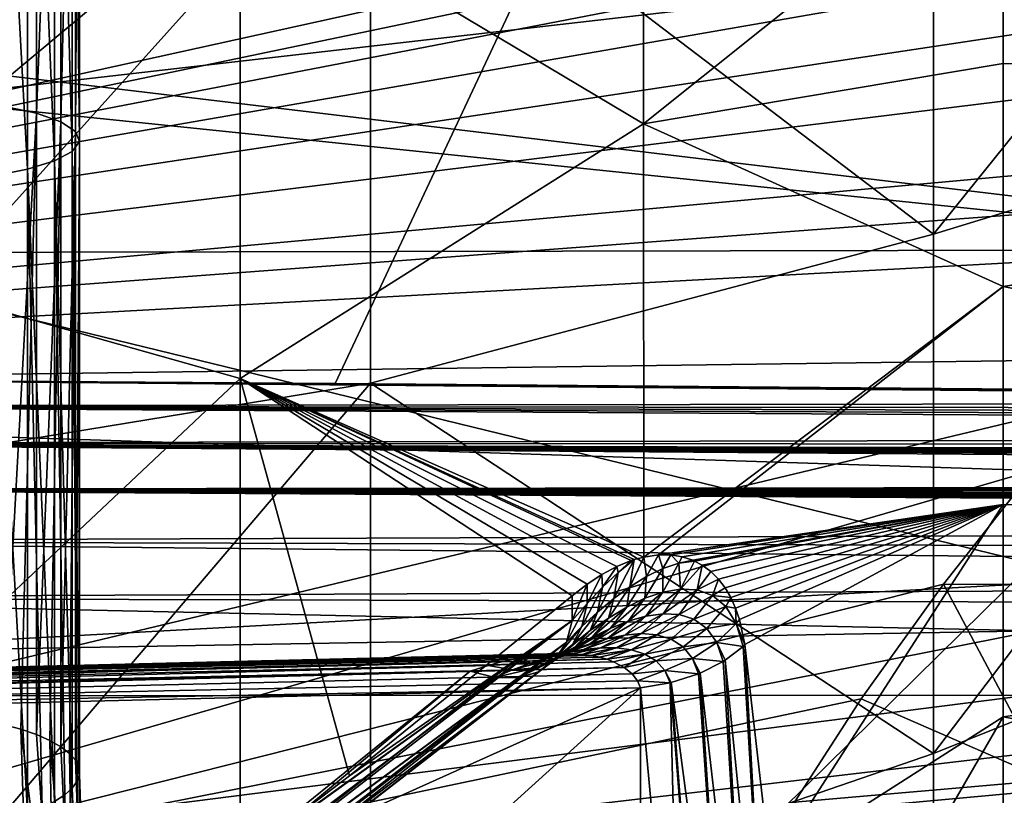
# Model space of a CAD drawing. Header units: metres. Extents: x -22 to 72, y -222 to 22.
# Tile 315 of 410: x 56.76 to 59.08, y -5.26 to -3.44. Entities that reach past the tile are written whole.
import ezdxf

# ---------------------------------------------------------------- set-up
doc = ezdxf.new("R2010")
doc.units = ezdxf.units.M
doc.layers.add('solid_509499_SW0002_01', color=7, linetype='CONTINUOUS')

msp = doc.modelspace()

# ---------------------------------------------------------------- linework, layer by layer
at = {"layer": 'solid_509499_SW0002_01'}
for points in [[(55.88604, -0.038444, 75.924866), (55.88604, -7.433789, 70.74659), (65.281921, -7.662205, 70.786865)], [(65.247986, -7.384778, 70.9804), (55.88604, -0.038444, 75.924866), (65.281921, -7.662205, 70.786865)], [(65.236649, -7.106341, 71.175117), (65.236649, -0.553125, 75.763733), (55.88604, -0.038444, 75.924866)], [(65.247986, -7.384778, 70.9804), (65.236649, -7.106341, 71.175117), (55.88604, -0.038444, 75.924866)], [(55.599979, -4.281021, 70.454773), (55.599979, -0.842536, 72.862427), (59.149364, -0.780769, 72.867859)], [(55.599979, -4.281021, 70.454773), (59.149364, -0.780769, 72.867859), (57.502045, -4.294028, 70.4254)], [(57.502045, -4.294028, 70.4254), (59.149364, -0.780769, 72.867859), (59.213882, -4.307815, 70.397507)], [(68.30262, -5.709119, 68.359444), (68.30262, -1.178409, 61.888916), (55.599979, -1.269215, 61.825333)], [(68.30262, -5.709119, 68.359444), (55.599979, -1.269215, 61.825333), (55.599979, -5.799926, 68.29586)], [(56.798771, -2.167348, 50.651237), (56.720612, -2.157177, 50.732647), (56.720612, -3.640674, 50.983528)], [(56.798771, -3.65784, 50.903297), (56.798771, -2.167348, 50.651237), (56.720612, -3.640674, 50.983528)], [(56.856449, -2.179439, 50.554451), (56.798771, -2.167348, 50.651237), (56.798771, -3.65784, 50.903297)], [(60.799999, -2.276585, 49.237614), (53.299999, -2.183052, 47.717148), (53.299999, -3.992115, 47.994423)], [(56.856449, -3.678246, 50.807919), (56.856449, -2.179439, 50.554451), (56.798771, -3.65784, 50.903297)], [(56.890682, -2.19283, 50.447262), (56.856449, -2.179439, 50.554451), (56.856449, -3.678246, 50.807919)], [(56.890682, -3.700846, 50.702286), (56.890682, -2.19283, 50.447262), (56.856449, -3.678246, 50.807919)], [(56.899715, -2.206832, 50.335178), (56.890682, -2.19283, 50.447262), (56.890682, -3.700846, 50.702286)], [(56.841633, -2.233801, 50.119305), (56.88308, -2.220727, 50.223953), (56.88308, -3.747928, 50.482224)], [(56.88308, -2.220727, 50.223953), (56.899715, -2.206832, 50.335178), (56.899715, -3.724478, 50.591831)], [(56.88308, -3.747928, 50.482224), (56.88308, -2.220727, 50.223953), (56.899715, -3.724478, 50.591831)], [(56.899715, -3.724478, 50.591831), (56.899715, -2.206832, 50.335178), (56.890682, -3.700846, 50.702286)], [(56.693985, -2.254876, 49.950607), (56.777504, -2.245382, 50.0266), (56.777504, -3.789538, 50.287739)], [(56.777504, -2.245382, 50.0266), (56.841633, -2.233801, 50.119305), (56.841633, -3.769993, 50.379093)], [(56.777504, -3.789538, 50.287739), (56.777504, -2.245382, 50.0266), (56.841633, -3.769993, 50.379093)], [(56.841633, -3.769993, 50.379093), (56.841633, -2.233801, 50.119305), (56.88308, -3.747928, 50.482224)], [(56.693985, -3.805561, 50.212849), (56.693985, -2.254876, 49.950607), (56.777504, -3.789538, 50.287739)], [(60.799999, -3.129685, 49.360928), (60.799999, -2.276585, 49.237614), (53.299999, -3.992115, 47.994423)], [(53.5, -2.455286, 88.855972), (53.5, -4.314916, 88.551926), (61.762897, -2.492298, 88.851578)], [(58.910282, -3.942536, 82.413094), (60.120274, -3.571909, 81.050423), (60.120274, -2.438728, 81.308823)], [(58.910282, -2.690488, 82.698372), (58.910282, -3.942536, 82.413094), (60.120274, -2.438728, 81.308823)], [(53.5, -4.314916, 88.551926), (61.42318, -2.661951, 88.830605), (61.762897, -2.492298, 88.851578)], [(62.021458, -2.507016, 78.377602), (62.021458, -3.598814, 78.051285), (59.074009, -3.004858, 78.083466)], [(57.278263, -3.115996, 80.768829), (58.227604, -2.628335, 79.569183), (58.227604, -3.682369, 79.278046)], [(58.227604, -3.682369, 79.278046), (58.227604, -2.628335, 79.569183), (59.074009, -3.004858, 78.083466)], [(53.5, -4.314916, 88.551926), (61.088795, -2.849826, 88.805733), (61.42318, -2.661951, 88.830605)], [(56.23465, -3.988017, 81.782028), (56.23465, -2.676023, 82.09565), (57.278263, -3.115996, 80.768829)], [(57.584846, -2.933847, 83.979919), (58.910282, -3.942536, 82.413094), (58.910282, -2.690488, 82.698372)], [(61.119198, -2.768847, 60.438744), (55.88604, -7.924866, 67.961555), (55.88604, -2.746414, 60.56596)], [(61.119198, -2.768847, 60.438744), (61.119198, -8.052085, 67.983986), (55.88604, -7.924866, 67.961555)], [(53.5, -4.314916, 88.551926), (60.767662, -3.051553, 88.7771), (61.088795, -2.849826, 88.805733)], [(57.584846, -2.933847, 83.979919), (56.153522, -3.047432, 85.165878), (56.153522, -4.528018, 84.836006)], [(57.584846, -4.293364, 83.669472), (57.584846, -2.933847, 83.979919), (56.153522, -4.528018, 84.836006)], [(57.584846, -4.293364, 83.669472), (58.910282, -3.942536, 82.413094), (57.584846, -2.933847, 83.979919)], [(58.227604, -3.682369, 79.278046), (59.074009, -3.004858, 78.083466), (59.074009, -3.54035, 77.908142)], [(62.021458, -3.598814, 78.051285), (59.074009, -3.54035, 77.908142), (59.074009, -3.004858, 78.083466)], [(53.5, -4.314916, 88.551926), (60.459099, -3.266962, 88.744324), (60.767662, -3.051553, 88.7771)], [(59.299999, -3.913543, 86.796921), (53.299999, -3.291408, 88.132721), (59.299999, -3.062653, 86.954163)], [(56.23465, -3.988017, 81.782028), (57.278263, -3.115996, 80.768829), (57.278263, -4.28203, 80.426453)], [(57.278263, -4.28203, 80.426453), (57.278263, -3.115996, 80.768829), (58.227604, -3.682369, 79.278046)], [(60.799999, -3.976887, 49.52314), (60.799999, -3.129685, 49.360928), (53.299999, -3.992115, 47.994423)], [(53.5, -3.181653, 47.24242), (68.896118, -3.178047, 47.241867), (68.897293, -5.026086, 47.610336)], [(53.5, -5.02954, 47.611187), (53.5, -3.181653, 47.24242), (68.897293, -5.026086, 47.610336)], [(53.5, -4.314916, 88.551926), (60.164368, -3.494628, 88.707184), (60.459099, -3.266962, 88.744324)], [(59.299999, -4.756736, 86.60144), (53.299999, -5.083361, 87.7565), (53.299999, -3.291408, 88.132721)], [(59.299999, -4.756736, 86.60144), (53.299999, -3.291408, 88.132721), (59.299999, -3.913543, 86.796921)], [(53.5, -4.314916, 88.551926), (59.884655, -3.733189, 88.665512), (60.164368, -3.494628, 88.707184)], [(58.227604, -3.682369, 79.278046), (59.074009, -3.54035, 77.908142), (59.074009, -4.065359, 77.704544)], [(62.021458, -3.598814, 78.051285), (59.074009, -4.065359, 77.704544), (59.074009, -3.54035, 77.908142)], [(58.910282, -5.165467, 82.02137), (60.120274, -4.678733, 80.695732), (60.120274, -3.571909, 81.050423)], [(58.910282, -3.942536, 82.413094), (58.910282, -5.165467, 82.02137), (60.120274, -3.571909, 81.050423)], [(62.021458, -3.598814, 78.051285), (62.021458, -4.650021, 77.61026), (59.074009, -4.065359, 77.704544)], [(56.798771, -3.65784, 50.903297), (56.720612, -3.640674, 50.983528), (56.720612, -5.096956, 51.361614)], [(56.798771, -3.65784, 50.903297), (56.720612, -5.096956, 51.361614), (56.762024, -5.108321, 51.324516)], [(56.798771, -5.120987, 51.283169), (56.798771, -3.65784, 50.903297), (56.762024, -5.108321, 51.324516)], [(56.856449, -3.678246, 50.807919), (56.798771, -3.65784, 50.903297), (56.798771, -5.120987, 51.283169)], [(56.856449, -3.678246, 50.807919), (56.798771, -5.120987, 51.283169), (56.830383, -5.134791, 51.238106)], [(56.856449, -5.149556, 51.189907), (56.856449, -3.678246, 50.807919), (56.830383, -5.134791, 51.238106)], [(56.890682, -3.700846, 50.702286), (56.856449, -3.678246, 50.807919), (56.856449, -5.149556, 51.189907)], [(57.278263, -4.28203, 80.426453), (58.227604, -3.682369, 79.278046), (58.228394, -4.702705, 78.890884)], [(58.228394, -4.702705, 78.890884), (58.227604, -3.682369, 79.278046), (59.074009, -4.065359, 77.704544)], [(56.890682, -3.700846, 50.702286), (56.856449, -5.149556, 51.189907), (56.876637, -5.165091, 51.139194)], [(56.890682, -5.181196, 51.086624), (56.890682, -3.700846, 50.702286), (56.876637, -5.165091, 51.139194)], [(56.899715, -3.724478, 50.591831), (56.890682, -3.700846, 50.702286), (56.890682, -5.181196, 51.086624)], [(56.88308, -3.747928, 50.482224), (56.899715, -3.724478, 50.591831), (56.899715, -5.214281, 50.978622)], [(56.899715, -3.724478, 50.591831), (56.890682, -5.181196, 51.086624), (56.898411, -5.197663, 51.032867)], [(56.899715, -5.214281, 50.978622), (56.899715, -3.724478, 50.591831), (56.898411, -5.197663, 51.032867)], [(53.5, -4.314916, 88.551926), (59.759644, -3.847787, 88.644478), (59.884655, -3.733189, 88.665512)], [(56.841633, -3.769993, 50.379093), (56.88308, -3.747928, 50.482224), (56.88308, -5.247111, 50.871449)], [(56.88308, -3.747928, 50.482224), (56.899715, -5.214281, 50.978622), (56.894585, -5.230834, 50.924583)], [(56.88308, -5.247111, 50.871449), (56.88308, -3.747928, 50.482224), (56.894585, -5.230834, 50.924583)], [(56.777504, -3.789538, 50.287739), (56.841633, -3.769993, 50.379093), (56.841633, -5.278002, 50.770611)], [(56.841633, -3.769993, 50.379093), (56.88308, -5.247111, 50.871449), (56.865353, -5.262902, 50.819904)], [(56.841633, -5.278002, 50.770611), (56.841633, -3.769993, 50.379093), (56.865353, -5.262902, 50.819904)], [(56.693985, -3.805561, 50.212849), (56.777504, -3.789538, 50.287739), (56.777504, -5.305366, 50.681286)], [(56.777504, -3.789538, 50.287739), (56.841633, -5.278002, 50.770611), (56.812225, -5.292218, 50.724205)], [(56.777504, -5.305366, 50.681286), (56.777504, -3.789538, 50.287739), (56.812225, -5.292218, 50.724205)], [(56.693985, -3.805561, 50.212849), (56.777504, -5.305366, 50.681286), (56.737919, -5.317277, 50.642403)], [(53.5, -4.314916, 88.551926), (59.621075, -3.981214, 88.619164), (59.759644, -3.847787, 88.644478)], [(57.584846, -4.293364, 83.669472), (58.910282, -5.165467, 82.02137), (58.910282, -3.942536, 82.413094)], [(60.799999, -3.976887, 49.52314), (53.299999, -3.992115, 47.994423), (53.299999, -5.769826, 48.432964)], [(60.799999, -4.815803, 49.723839), (60.799999, -3.976887, 49.52314), (53.299999, -5.769826, 48.432964)], [(53.5, -4.314916, 88.551926), (59.37439, -4.237056, 88.568115), (59.621075, -3.981214, 88.619164)], [(56.23465, -5.264758, 81.346565), (56.23465, -3.988017, 81.782028), (57.278263, -4.28203, 80.426453)], [(58.26281, -4.697683, 78.838112), (58.228394, -4.702705, 78.890884), (59.074009, -4.065359, 77.704544)], [(58.26281, -4.697683, 78.838112), (59.074009, -4.065359, 77.704544), (59.074009, -4.578853, 77.473091)], [(62.021458, -4.650021, 77.61026), (59.074009, -4.578853, 77.473091), (59.074009, -4.065359, 77.704544)], [(53.5, -4.314916, 88.551926), (59.145073, -4.499162, 88.512375), (59.37439, -4.237056, 88.568115)], [(55.599979, -4.281021, 70.454773), (60.760323, -4.322398, 70.370827), (62.162403, -4.337853, 70.345062)], [(55.604382, -4.347334, 70.330345), (55.599979, -4.281021, 70.454773), (62.162403, -4.337853, 70.345062)], [(55.599979, -4.281021, 70.454773), (59.213882, -4.307815, 70.397507), (60.760323, -4.322398, 70.370827)], [(55.599979, -4.281021, 70.454773), (57.502045, -4.294028, 70.4254), (59.213882, -4.307815, 70.397507)], [(56.23465, -5.264758, 81.346565), (57.278263, -4.28203, 80.426453), (57.278408, -5.413513, 79.976707)], [(58.205803, -4.708776, 78.924133), (57.278263, -4.28203, 80.426453), (58.228394, -4.702705, 78.890884)], [(57.53566, -5.218266, 79.70575), (57.278408, -5.413513, 79.976707), (57.278263, -4.28203, 80.426453)], [(58.059547, -4.794167, 79.11602), (57.53566, -5.218266, 79.70575), (57.278263, -4.28203, 80.426453)], [(58.094658, -4.766664, 79.073509), (58.059547, -4.794167, 79.11602), (57.278263, -4.28203, 80.426453)], [(58.129852, -4.743505, 79.028664), (58.094658, -4.766664, 79.073509), (57.278263, -4.28203, 80.426453)], [(58.16473, -4.724911, 78.982002), (58.129852, -4.743505, 79.028664), (57.278263, -4.28203, 80.426453)], [(58.198833, -4.711053, 78.934181), (58.16473, -4.724911, 78.982002), (57.278263, -4.28203, 80.426453)], [(58.205803, -4.708776, 78.924133), (58.198833, -4.711053, 78.934181), (57.278263, -4.28203, 80.426453)], [(57.584846, -4.293364, 83.669472), (56.153522, -4.528018, 84.836006), (56.153522, -5.974326, 84.378693)], [(57.584846, -5.62125, 83.243584), (57.584846, -4.293364, 83.669472), (56.153522, -5.974326, 84.378693)], [(57.584846, -5.62125, 83.243584), (58.910282, -5.165467, 82.02137), (57.584846, -4.293364, 83.669472)], [(53.5, -4.314916, 88.551926), (53.5, -6.139806, 88.082397), (59.145073, -4.499162, 88.512375)], [(55.604382, -4.347334, 70.330345), (62.162403, -4.337853, 70.345062), (63.437008, -4.35432, 70.319954)], [(55.604382, -4.347334, 70.330345), (65.658531, -4.391414, 70.270317), (66.625175, -4.413127, 70.244812)], [(55.604382, -4.435604, 70.220688), (55.604382, -4.347334, 70.330345), (66.625175, -4.413127, 70.244812)], [(55.604382, -4.347334, 70.330345), (64.598572, -4.372041, 70.295174), (65.658531, -4.391414, 70.270317)], [(55.604382, -4.347334, 70.330345), (63.437008, -4.35432, 70.319954), (64.598572, -4.372041, 70.295174)], [(55.604382, -4.435604, 70.220688), (66.625175, -4.413127, 70.244812), (67.504723, -4.438592, 70.217613)], [(55.604382, -4.435604, 70.220688), (68.353615, -4.517732, 70.147812), (68.356216, -4.530058, 70.138596)], [(55.604382, -4.542938, 70.129372), (55.604382, -4.435604, 70.220688), (68.356216, -4.530058, 70.138596)], [(55.604382, -4.435604, 70.220688), (68.349632, -4.506913, 70.156242), (68.353615, -4.517732, 70.147812)], [(55.604382, -4.435604, 70.220688), (68.344635, -4.497763, 70.16362), (68.349632, -4.506913, 70.156242)], [(55.604382, -4.435604, 70.220688), (68.338936, -4.490242, 70.169861), (68.344635, -4.497763, 70.16362)], [(55.604382, -4.435604, 70.220688), (68.332787, -4.484219, 70.17498), (68.338936, -4.490242, 70.169861)], [(55.604382, -4.435604, 70.220688), (68.326263, -4.479495, 70.179077), (68.332787, -4.484219, 70.17498)], [(55.604382, -4.435604, 70.220688), (68.319229, -4.475817, 70.182304), (68.326263, -4.479495, 70.179077)], [(55.604382, -4.435604, 70.220688), (68.311432, -4.473488, 70.184425), (68.319229, -4.475817, 70.182304)], [(55.604382, -4.435604, 70.220688), (68.30262, -4.47201, 70.185715), (68.311432, -4.473488, 70.184425)], [(55.604382, -4.435604, 70.220688), (67.504723, -4.438592, 70.217613), (68.30262, -4.47201, 70.185715)], [(53.5, -6.139806, 88.082397), (58.933571, -4.766239, 88.451965), (59.145073, -4.499162, 88.512375)], [(59.331001, -4.767762, 88.463768), (59.145073, -4.499162, 88.512375), (58.933571, -4.766239, 88.451965)], [(55.604382, -4.542938, 70.129372), (68.356216, -4.530058, 70.138596), (68.357086, -4.543238, 70.129158)], [(55.604382, -4.542938, 70.129372), (68.311333, -4.618453, 70.082924), (68.30262, -4.620141, 70.081993)], [(55.604382, -4.665459, 70.059746), (55.604382, -4.542938, 70.129372), (68.30262, -4.620141, 70.081993)], [(55.604382, -4.542938, 70.129372), (68.319069, -4.615719, 70.084358), (68.311333, -4.618453, 70.082924)], [(55.604382, -4.542938, 70.129372), (68.326057, -4.611494, 70.086678), (68.319069, -4.615719, 70.084358)], [(55.604382, -4.542938, 70.129372), (68.332565, -4.606098, 70.089676), (68.326057, -4.611494, 70.086678)], [(55.604382, -4.542938, 70.129372), (68.338715, -4.599296, 70.093536), (68.332565, -4.606098, 70.089676)], [(55.604382, -4.542938, 70.129372), (68.344421, -4.590929, 70.098419), (68.338715, -4.599296, 70.093536)], [(55.604382, -4.542938, 70.129372), (68.349449, -4.580942, 70.104439), (68.344421, -4.590929, 70.098419)], [(55.604382, -4.542938, 70.129372), (68.35347, -4.569402, 70.111664), (68.349449, -4.580942, 70.104439)], [(55.604382, -4.542938, 70.129372), (68.356133, -4.556586, 70.120033), (68.35347, -4.569402, 70.111664)], [(55.604382, -4.542938, 70.129372), (68.357086, -4.543238, 70.129158), (68.356133, -4.556586, 70.120033)], [(58.291889, -4.697856, 78.791306), (58.26281, -4.697683, 78.838112), (59.074009, -4.578853, 77.473091)], [(58.318802, -4.702185, 78.745918), (58.291889, -4.697856, 78.791306), (59.074009, -4.578853, 77.473091)], [(58.343475, -4.710341, 78.702232), (58.318802, -4.702185, 78.745918), (59.074009, -4.578853, 77.473091)], [(58.347752, -4.712233, 78.694427), (58.343475, -4.710341, 78.702232), (59.074009, -4.578853, 77.473091)], [(58.365883, -4.722003, 78.660469), (58.347752, -4.712233, 78.694427), (59.074009, -4.578853, 77.473091)], [(58.386021, -4.736859, 78.620789), (58.365883, -4.722003, 78.660469), (59.074009, -4.578853, 77.473091)], [(58.403915, -4.754622, 78.583313), (58.386021, -4.736859, 78.620789), (59.074009, -4.578853, 77.473091)], [(58.419598, -4.775012, 78.548126), (58.403915, -4.754622, 78.583313), (59.074009, -4.578853, 77.473091)], [(58.433121, -4.797788, 78.515274), (58.419598, -4.775012, 78.548126), (59.074009, -4.578853, 77.473091)], [(58.444527, -4.822738, 78.484795), (58.433121, -4.797788, 78.515274), (59.074009, -4.578853, 77.473091)], [(58.453857, -4.849707, 78.456696), (58.444527, -4.822738, 78.484795), (59.074009, -4.578853, 77.473091)], [(58.4664, -4.908824, 78.407928), (58.453857, -4.849707, 78.456696), (59.074009, -4.578853, 77.473091)], [(58.526093, -5.430264, 78.041573), (58.4664, -4.908824, 78.407928), (59.074009, -4.578853, 77.473091)], [(58.526093, -5.430264, 78.041573), (59.074009, -4.578853, 77.473091), (59.074009, -5.079362, 77.214417)], [(62.021458, -4.650021, 77.61026), (59.074009, -5.079362, 77.214417), (59.074009, -4.578853, 77.473091)], [(55.599979, -5.579577, 69.545509), (66.608406, -4.696407, 70.046638), (68.30262, -4.620141, 70.081993)], [(68.30262, -5.067966, 69.768417), (55.599979, -5.579577, 69.545509), (68.30262, -4.620141, 70.081993)], [(66.608406, -4.696407, 70.046638), (55.604382, -4.665459, 70.059746), (68.30262, -4.620141, 70.081993)], [(62.021458, -4.650021, 77.61026), (62.021458, -5.648117, 77.059723), (59.074009, -5.079362, 77.214417)], [(64.558189, -4.758265, 70.025162), (55.604382, -4.798691, 70.014297), (55.604382, -4.665459, 70.059746)], [(66.608406, -4.696407, 70.046638), (64.558189, -4.758265, 70.025162), (55.604382, -4.665459, 70.059746)], [(58.910282, -6.35025, 81.526093), (60.120274, -5.751034, 80.24736), (60.120274, -4.678733, 80.695732)], [(58.910282, -5.165467, 82.02137), (58.910282, -6.35025, 81.526093), (60.120274, -4.678733, 80.695732)], [(55.599979, -5.579577, 69.545509), (64.558189, -4.758265, 70.025162), (66.608406, -4.696407, 70.046638)], [(58.195835, -4.772528, 78.896805), (58.205803, -4.708776, 78.924133), (58.228394, -4.702705, 78.890884)], [(58.234352, -4.74872, 78.852852), (58.195835, -4.772528, 78.896805), (58.228394, -4.702705, 78.890884)], [(58.234352, -4.74872, 78.852852), (58.228394, -4.702705, 78.890884), (58.26281, -4.697683, 78.838112)], [(58.272755, -4.73002, 78.804352), (58.234352, -4.74872, 78.852852), (58.26281, -4.697683, 78.838112)], [(58.272755, -4.73002, 78.804352), (58.26281, -4.697683, 78.838112), (58.291889, -4.697856, 78.791306)], [(58.310688, -4.717435, 78.75148), (58.272755, -4.73002, 78.804352), (58.291889, -4.697856, 78.791306)], [(58.310688, -4.717435, 78.75148), (58.291889, -4.697856, 78.791306), (58.318802, -4.702185, 78.745918)], [(58.310688, -4.717435, 78.75148), (58.318802, -4.702185, 78.745918), (58.343475, -4.710341, 78.702232)], [(58.131268, -4.773921, 79.009315), (58.129852, -4.743505, 79.028664), (58.16473, -4.724911, 78.982002)], [(58.168186, -4.739379, 78.96933), (58.131268, -4.773921, 79.009315), (58.16473, -4.724911, 78.982002)], [(58.157501, -4.80059, 78.936134), (58.168186, -4.739379, 78.96933), (58.205803, -4.708776, 78.924133)], [(58.195835, -4.772528, 78.896805), (58.157501, -4.80059, 78.936134), (58.205803, -4.708776, 78.924133)], [(58.168186, -4.739379, 78.96933), (58.16473, -4.724911, 78.982002), (58.198833, -4.711053, 78.934181)], [(58.168186, -4.739379, 78.96933), (58.198833, -4.711053, 78.934181), (58.205803, -4.708776, 78.924133)], [(58.273453, -4.785216, 78.755234), (58.272755, -4.73002, 78.804352), (58.310688, -4.717435, 78.75148)], [(58.314632, -4.778094, 78.701691), (58.273453, -4.785216, 78.755234), (58.310688, -4.717435, 78.75148)], [(58.310688, -4.717435, 78.75148), (58.343475, -4.710341, 78.702232), (58.347752, -4.712233, 78.694427)], [(58.314632, -4.778094, 78.701691), (58.310688, -4.717435, 78.75148), (58.347752, -4.712233, 78.694427)], [(58.314632, -4.778094, 78.701691), (58.347752, -4.712233, 78.694427), (58.365883, -4.722003, 78.660469)], [(58.353813, -4.780151, 78.644226), (58.314632, -4.778094, 78.701691), (58.365883, -4.722003, 78.660469)], [(58.353813, -4.780151, 78.644226), (58.365883, -4.722003, 78.660469), (58.386021, -4.736859, 78.620789)], [(58.095058, -4.811788, 79.044365), (58.094658, -4.766664, 79.073509), (58.129852, -4.743505, 79.028664)], [(58.131268, -4.773921, 79.009315), (58.095058, -4.811788, 79.044365), (58.129852, -4.743505, 79.028664)], [(58.119606, -4.832174, 78.97081), (58.131268, -4.773921, 79.009315), (58.168186, -4.739379, 78.96933)], [(58.157501, -4.80059, 78.936134), (58.119606, -4.832174, 78.97081), (58.168186, -4.739379, 78.96933)], [(58.18816, -4.82062, 78.848274), (58.195835, -4.772528, 78.896805), (58.234352, -4.74872, 78.852852)], [(58.231091, -4.799857, 78.804199), (58.18816, -4.82062, 78.848274), (58.234352, -4.74872, 78.852852)], [(58.231091, -4.799857, 78.804199), (58.234352, -4.74872, 78.852852), (58.272755, -4.73002, 78.804352)], [(58.273453, -4.785216, 78.755234), (58.231091, -4.799857, 78.804199), (58.272755, -4.73002, 78.804352)], [(58.353813, -4.780151, 78.644226), (58.386021, -4.736859, 78.620789), (58.403915, -4.754622, 78.583313)], [(59.299999, -5.589666, 86.368332), (53.299999, -5.083361, 87.7565), (59.299999, -4.756736, 86.60144)], [(53.5, -6.139806, 88.082397), (58.740173, -5.036954, 88.386986), (58.933571, -4.766239, 88.451965)], [(55.599979, -5.579577, 69.545509), (62.096073, -4.817219, 70.010117), (64.558189, -4.758265, 70.025162)], [(64.558189, -4.758265, 70.025162), (62.096073, -4.817219, 70.010117), (55.604382, -4.798691, 70.014297)], [(58.059792, -4.852372, 79.074425), (58.059547, -4.794167, 79.11602), (58.094658, -4.766664, 79.073509)], [(58.095058, -4.811788, 79.044365), (58.059792, -4.852372, 79.074425), (58.094658, -4.766664, 79.073509)], [(58.082378, -4.86665, 79.000801), (58.095058, -4.811788, 79.044365), (58.131268, -4.773921, 79.009315)], [(58.119606, -4.832174, 78.97081), (58.082378, -4.86665, 79.000801), (58.131268, -4.773921, 79.009315)], [(58.14513, -4.846348, 78.887314), (58.157501, -4.80059, 78.936134), (58.195835, -4.772528, 78.896805)], [(58.18816, -4.82062, 78.848274), (58.14513, -4.846348, 78.887314), (58.195835, -4.772528, 78.896805)], [(58.389843, -4.793245, 78.584045), (58.353813, -4.780151, 78.644226), (58.403915, -4.754622, 78.583313)], [(58.389843, -4.793245, 78.584045), (58.403915, -4.754622, 78.583313), (58.419598, -4.775012, 78.548126)], [(59.179016, -5.228019, 88.365807), (58.933571, -4.766239, 88.451965), (58.740173, -5.036954, 88.386986)], [(59.331001, -4.767762, 88.463768), (58.933571, -4.766239, 88.451965), (59.179016, -5.228019, 88.365807)], [(58.059792, -4.852372, 79.074425), (57.53566, -5.218266, 79.70575), (58.059547, -4.794167, 79.11602)], [(58.191788, -4.85366, 78.777946), (58.231091, -4.799857, 78.804199), (58.273453, -4.785216, 78.755234)], [(58.233402, -4.841774, 78.737175), (58.191788, -4.85366, 78.777946), (58.273453, -4.785216, 78.755234)], [(58.233402, -4.841774, 78.737175), (58.273453, -4.785216, 78.755234), (58.314632, -4.778094, 78.701691)], [(58.27364, -4.836124, 78.692711), (58.233402, -4.841774, 78.737175), (58.314632, -4.778094, 78.701691)], [(58.27364, -4.836124, 78.692711), (58.314632, -4.778094, 78.701691), (58.353813, -4.780151, 78.644226)], [(58.311691, -4.838063, 78.645096), (58.27364, -4.836124, 78.692711), (58.353813, -4.780151, 78.644226)], [(58.311691, -4.838063, 78.645096), (58.353813, -4.780151, 78.644226), (58.389843, -4.793245, 78.584045)], [(58.346466, -4.849101, 78.595322), (58.311691, -4.838063, 78.645096), (58.389843, -4.793245, 78.584045)], [(58.346466, -4.849101, 78.595322), (58.389843, -4.793245, 78.584045), (58.421192, -4.819193, 78.523209)], [(58.389843, -4.793245, 78.584045), (58.419598, -4.775012, 78.548126), (58.433121, -4.797788, 78.515274)], [(58.421192, -4.819193, 78.523209), (58.389843, -4.793245, 78.584045), (58.433121, -4.797788, 78.515274)], [(60.799999, -5.644093, 49.962421), (60.799999, -4.815803, 49.723839), (53.299999, -5.769826, 48.432964)], [(59.149364, -4.87653, 69.999977), (55.599979, -4.938296, 69.994545), (55.604382, -4.798691, 70.014297)], [(55.599979, -5.579577, 69.545509), (59.149364, -4.87653, 69.999977), (62.096073, -4.817219, 70.010117)], [(62.096073, -4.817219, 70.010117), (59.149364, -4.87653, 69.999977), (55.604382, -4.798691, 70.014297)], [(58.046062, -4.903418, 79.026108), (58.059792, -4.852372, 79.074425), (58.095058, -4.811788, 79.044365)], [(58.082378, -4.86665, 79.000801), (58.046062, -4.903418, 79.026108), (58.095058, -4.811788, 79.044365)], [(58.10239, -4.876075, 78.921265), (58.119606, -4.832174, 78.97081), (58.157501, -4.80059, 78.936134)], [(58.14513, -4.846348, 78.887314), (58.10239, -4.876075, 78.921265), (58.157501, -4.80059, 78.936134)], [(58.149395, -4.870643, 78.814758), (58.18816, -4.82062, 78.848274), (58.231091, -4.799857, 78.804199)], [(58.191788, -4.85366, 78.777946), (58.149395, -4.870643, 78.814758), (58.231091, -4.799857, 78.804199)], [(58.376514, -4.870715, 78.545074), (58.346466, -4.849101, 78.595322), (58.421192, -4.819193, 78.523209)], [(58.376514, -4.870715, 78.545074), (58.421192, -4.819193, 78.523209), (58.445915, -4.859228, 78.464874)], [(58.421192, -4.819193, 78.523209), (58.433121, -4.797788, 78.515274), (58.444527, -4.822738, 78.484795)], [(58.445915, -4.859228, 78.464874), (58.421192, -4.819193, 78.523209), (58.444527, -4.822738, 78.484795)], [(58.060272, -4.908985, 78.950119), (58.082378, -4.86665, 79.000801), (58.119606, -4.832174, 78.97081)], [(58.10239, -4.876075, 78.921265), (58.060272, -4.908985, 78.950119), (58.119606, -4.832174, 78.97081)], [(58.106701, -4.891781, 78.847473), (58.14513, -4.846348, 78.887314), (58.18816, -4.82062, 78.848274)], [(58.149395, -4.870643, 78.814758), (58.106701, -4.891781, 78.847473), (58.18816, -4.82062, 78.848274)], [(58.142677, -4.894735, 78.745857), (58.191788, -4.85366, 78.777946), (58.233402, -4.841774, 78.737175)], [(58.183369, -4.88641, 78.712029), (58.142677, -4.894735, 78.745857), (58.233402, -4.841774, 78.737175)], [(58.183369, -4.88641, 78.712029), (58.233402, -4.841774, 78.737175), (58.27364, -4.836124, 78.692711)], [(58.222439, -4.883158, 78.675537), (58.183369, -4.88641, 78.712029), (58.27364, -4.836124, 78.692711)], [(58.222439, -4.883158, 78.675537), (58.27364, -4.836124, 78.692711), (58.311691, -4.838063, 78.645096)], [(58.259113, -4.885979, 78.636848), (58.222439, -4.883158, 78.675537), (58.311691, -4.838063, 78.645096)], [(58.259113, -4.885979, 78.636848), (58.311691, -4.838063, 78.645096), (58.346466, -4.849101, 78.595322)], [(58.445915, -4.859228, 78.464874), (58.444527, -4.822738, 78.484795), (58.453857, -4.849707, 78.456696)], [(58.059792, -4.852372, 79.074425), (56.981125, -5.629531, 80.27623), (57.278408, -5.413513, 79.976707)], [(56.982822, -5.668291, 80.249969), (56.981125, -5.629531, 80.27623), (58.059792, -4.852372, 79.074425)], [(56.981434, -5.687687, 80.234558), (58.059792, -4.852372, 79.074425), (58.046062, -4.903418, 79.026108)], [(56.981434, -5.687687, 80.234558), (56.982822, -5.668291, 80.249969), (58.059792, -4.852372, 79.074425)], [(58.059792, -4.852372, 79.074425), (57.278408, -5.413513, 79.976707), (57.53566, -5.218266, 79.70575)], [(58.019135, -4.944336, 78.973869), (58.046062, -4.903418, 79.026108), (58.082378, -4.86665, 79.000801)], [(58.060272, -4.908985, 78.950119), (58.019135, -4.944336, 78.973869), (58.082378, -4.86665, 79.000801)], [(58.064095, -4.916286, 78.876045), (58.10239, -4.876075, 78.921265), (58.14513, -4.846348, 78.887314)], [(58.106701, -4.891781, 78.847473), (58.064095, -4.916286, 78.876045), (58.14513, -4.846348, 78.887314)], [(58.100971, -4.907281, 78.776794), (58.149395, -4.870643, 78.814758), (58.191788, -4.85366, 78.777946)], [(58.142677, -4.894735, 78.745857), (58.100971, -4.907281, 78.776794), (58.191788, -4.85366, 78.777946)], [(58.292355, -4.89599, 78.596756), (58.259113, -4.885979, 78.636848), (58.346466, -4.849101, 78.595322)], [(58.292355, -4.89599, 78.596756), (58.346466, -4.849101, 78.595322), (58.376514, -4.870715, 78.545074)], [(58.400043, -4.9039, 78.496948), (58.376514, -4.870715, 78.545074), (58.445915, -4.859228, 78.464874)], [(58.400043, -4.9039, 78.496948), (58.445915, -4.859228, 78.464874), (58.461922, -4.913158, 78.413223)], [(58.445915, -4.859228, 78.464874), (58.453857, -4.849707, 78.456696), (58.4664, -4.908824, 78.407928)], [(58.445915, -4.859228, 78.464874), (58.4664, -4.908824, 78.407928), (58.461922, -4.913158, 78.413223)], [(55.599979, -5.579577, 69.545509), (55.599979, -4.938296, 69.994545), (59.149364, -4.87653, 69.999977)], [(58.021923, -4.943491, 78.900452), (58.060272, -4.908985, 78.950119), (58.10239, -4.876075, 78.921265)], [(58.064095, -4.916286, 78.876045), (58.021923, -4.943491, 78.900452), (58.10239, -4.876075, 78.921265)], [(58.058716, -4.923345, 78.804695), (58.106701, -4.891781, 78.847473), (58.149395, -4.870643, 78.814758)], [(58.100971, -4.907281, 78.776794), (58.058716, -4.923345, 78.804695), (58.149395, -4.870643, 78.814758)], [(58.086567, -4.920741, 78.709755), (58.142677, -4.894735, 78.745857), (58.183369, -4.88641, 78.712029)], [(58.126198, -4.916582, 78.681206), (58.086567, -4.920741, 78.709755), (58.183369, -4.88641, 78.712029)], [(58.126198, -4.916582, 78.681206), (58.183369, -4.88641, 78.712029), (58.222439, -4.883158, 78.675537)], [(58.163948, -4.916513, 78.651154), (58.126198, -4.916582, 78.681206), (58.222439, -4.883158, 78.675537)], [(58.163948, -4.916513, 78.651154), (58.222439, -4.883158, 78.675537), (58.259113, -4.885979, 78.636848)], [(58.199066, -4.92117, 78.619972), (58.163948, -4.916513, 78.651154), (58.259113, -4.885979, 78.636848)], [(58.199066, -4.92117, 78.619972), (58.259113, -4.885979, 78.636848), (58.292355, -4.89599, 78.596756)], [(58.320839, -4.914266, 78.556564), (58.292355, -4.89599, 78.596756), (58.376514, -4.870715, 78.545074)], [(58.320839, -4.914266, 78.556564), (58.376514, -4.870715, 78.545074), (58.400043, -4.9039, 78.496948)], [(56.950279, -5.769564, 80.143799), (58.046062, -4.903418, 79.026108), (58.019135, -4.944336, 78.973869)], [(56.950279, -5.769564, 80.143799), (56.968662, -5.737962, 80.185287), (58.046062, -4.903418, 79.026108)], [(56.968662, -5.737962, 80.185287), (56.973637, -5.724519, 80.20005), (58.046062, -4.903418, 79.026108)], [(56.973637, -5.724519, 80.20005), (56.981434, -5.687687, 80.234558), (58.046062, -4.903418, 79.026108)], [(57.980537, -4.972794, 78.920677), (58.019135, -4.944336, 78.973869), (58.060272, -4.908985, 78.950119)], [(58.021923, -4.943491, 78.900452), (57.980537, -4.972794, 78.920677), (58.060272, -4.908985, 78.950119)], [(58.00391, -4.93924, 78.761421), (58.058716, -4.923345, 78.804695), (58.100971, -4.907281, 78.776794)], [(58.045643, -4.928445, 78.736549), (58.00391, -4.93924, 78.761421), (58.100971, -4.907281, 78.776794)], [(58.016315, -4.942337, 78.829491), (58.064095, -4.916286, 78.876045), (58.106701, -4.891781, 78.847473)], [(58.058716, -4.923345, 78.804695), (58.016315, -4.942337, 78.829491), (58.106701, -4.891781, 78.847473)], [(58.045643, -4.928445, 78.736549), (58.100971, -4.907281, 78.776794), (58.142677, -4.894735, 78.745857)], [(58.086567, -4.920741, 78.709755), (58.045643, -4.928445, 78.736549), (58.142677, -4.894735, 78.745857)], [(58.230598, -4.93124, 78.58828), (58.199066, -4.92117, 78.619972), (58.292355, -4.89599, 78.596756)], [(58.230598, -4.93124, 78.58828), (58.292355, -4.89599, 78.596756), (58.320839, -4.914266, 78.556564)], [(58.342945, -4.941515, 78.518242), (58.320839, -4.914266, 78.556564), (58.400043, -4.9039, 78.496948)], [(58.342945, -4.941515, 78.518242), (58.400043, -4.9039, 78.496948), (58.415146, -4.948495, 78.454353)], [(58.400043, -4.9039, 78.496948), (58.461922, -4.913158, 78.413223), (58.419708, -4.945645, 78.451187)], [(58.400043, -4.9039, 78.496948), (58.419708, -4.945645, 78.451187), (58.415146, -4.948495, 78.454353)], [(58.526779, -5.998677, 77.699142), (58.419708, -4.945645, 78.451187), (58.461922, -4.913158, 78.413223)], [(58.526779, -5.998677, 77.699142), (58.461922, -4.913158, 78.413223), (58.4664, -4.908824, 78.407928)], [(58.526779, -5.998677, 77.699142), (58.4664, -4.908824, 78.407928), (58.526093, -5.430264, 78.041573)], [(58.033813, -4.930021, 78.667587), (58.059887, -4.930277, 78.650497), (51.299999, -5.094476, 78.715881)], [(58.005245, -4.931332, 78.685486), (58.033813, -4.930021, 78.667587), (51.299999, -5.094476, 78.715881)], [(58.059887, -4.930277, 78.650497), (51.299999, -5.096749, 78.663696), (51.299999, -5.094476, 78.715881)], [(58.059887, -4.930277, 78.650497), (58.083591, -4.931907, 78.634239), (51.299999, -5.096749, 78.663696)], [(57.973976, -4.934445, 78.704193), (58.005245, -4.931332, 78.685486), (51.299999, -5.094476, 78.715881)], [(58.083591, -4.931907, 78.634239), (58.105042, -4.934743, 78.61882), (51.299999, -5.096749, 78.663696)], [(57.973976, -4.934445, 78.704193), (51.299999, -5.094476, 78.715881), (51.299999, -5.105759, 78.766777)], [(57.939831, -4.93965, 78.723686), (57.973976, -4.934445, 78.704193), (51.299999, -5.105759, 78.766777)], [(58.105042, -4.934743, 78.61882), (58.124386, -4.938648, 78.604225), (51.299999, -5.096749, 78.663696)], [(58.00391, -4.93924, 78.761421), (57.973976, -4.934445, 78.704193), (57.939831, -4.93965, 78.723686)], [(57.961769, -4.952744, 78.784271), (58.016315, -4.942337, 78.829491), (58.058716, -4.923345, 78.804695)], [(58.00391, -4.93924, 78.761421), (57.961769, -4.952744, 78.784271), (58.058716, -4.923345, 78.804695)], [(58.045643, -4.928445, 78.736549), (58.005245, -4.931332, 78.685486), (57.973976, -4.934445, 78.704193)], [(58.045643, -4.928445, 78.736549), (57.973976, -4.934445, 78.704193), (58.00391, -4.93924, 78.761421)], [(57.974117, -4.963762, 78.851135), (58.021923, -4.943491, 78.900452), (58.064095, -4.916286, 78.876045)], [(58.016315, -4.942337, 78.829491), (57.974117, -4.963762, 78.851135), (58.064095, -4.916286, 78.876045)], [(58.086567, -4.920741, 78.709755), (58.033813, -4.930021, 78.667587), (58.005245, -4.931332, 78.685486)], [(58.086567, -4.920741, 78.709755), (58.005245, -4.931332, 78.685486), (58.045643, -4.928445, 78.736549)], [(58.126198, -4.916582, 78.681206), (58.059887, -4.930277, 78.650497), (58.033813, -4.930021, 78.667587)], [(58.126198, -4.916582, 78.681206), (58.033813, -4.930021, 78.667587), (58.086567, -4.920741, 78.709755)], [(58.126198, -4.916582, 78.681206), (58.083591, -4.931907, 78.634239), (58.059887, -4.930277, 78.650497)], [(58.163948, -4.916513, 78.651154), (58.105042, -4.934743, 78.61882), (58.083591, -4.931907, 78.634239)], [(58.163948, -4.916513, 78.651154), (58.083591, -4.931907, 78.634239), (58.126198, -4.916582, 78.681206)], [(58.199066, -4.92117, 78.619972), (58.105042, -4.934743, 78.61882), (58.163948, -4.916513, 78.651154)], [(58.199066, -4.92117, 78.619972), (58.124386, -4.938648, 78.604225), (58.105042, -4.934743, 78.61882)], [(58.199066, -4.92117, 78.619972), (58.141705, -4.943491, 78.590477), (58.124386, -4.938648, 78.604225)], [(58.230598, -4.93124, 78.58828), (58.141705, -4.943491, 78.590477), (58.199066, -4.92117, 78.619972)], [(58.230598, -4.93124, 78.58828), (58.157078, -4.949156, 78.577576), (58.141705, -4.943491, 78.590477)], [(58.230598, -4.93124, 78.58828), (58.182365, -4.962504, 78.554314), (58.157078, -4.949156, 78.577576)], [(58.257336, -4.947366, 78.557014), (58.182365, -4.962504, 78.554314), (58.230598, -4.93124, 78.58828)], [(58.257336, -4.947366, 78.557014), (58.230598, -4.93124, 78.58828), (58.320839, -4.914266, 78.556564)], [(58.257336, -4.947366, 78.557014), (58.320839, -4.914266, 78.556564), (58.342945, -4.941515, 78.518242)], [(58.124386, -4.938648, 78.604225), (58.141705, -4.943491, 78.590477), (51.299999, -5.096749, 78.663696)], [(57.90237, -4.947351, 78.743988), (57.939831, -4.93965, 78.723686), (51.299999, -5.105759, 78.766777)], [(58.141705, -4.943491, 78.590477), (51.299999, -5.112462, 78.613884), (51.299999, -5.096749, 78.663696)], [(58.141705, -4.943491, 78.590477), (58.157078, -4.949156, 78.577576), (51.299999, -5.112462, 78.613884)], [(57.90237, -4.947351, 78.743988), (51.299999, -5.105759, 78.766777), (51.299999, -5.12988, 78.813126)], [(57.862274, -4.957838, 78.764633), (57.90237, -4.947351, 78.743988), (51.299999, -5.12988, 78.813126)], [(58.157078, -4.949156, 78.577576), (58.182365, -4.962504, 78.554314), (51.299999, -5.112462, 78.613884)], [(57.862274, -4.957838, 78.764633), (51.299999, -5.12988, 78.813126), (57.819645, -4.971387, 78.785179)], [(56.914242, -5.800552, 80.084816), (58.019135, -4.944336, 78.973869), (57.980537, -4.972794, 78.920677)], [(56.914242, -5.800552, 80.084816), (56.943535, -5.777497, 80.131218), (58.019135, -4.944336, 78.973869)], [(56.943535, -5.777497, 80.131218), (56.950279, -5.769564, 80.143799), (58.019135, -4.944336, 78.973869)], [(57.919575, -4.96864, 78.804977), (57.862274, -4.957838, 78.764633), (57.819645, -4.971387, 78.785179)], [(57.961769, -4.952744, 78.784271), (57.90237, -4.947351, 78.743988), (57.862274, -4.957838, 78.764633)], [(57.961769, -4.952744, 78.784271), (57.862274, -4.957838, 78.764633), (57.919575, -4.96864, 78.804977)], [(57.961769, -4.952744, 78.784271), (57.939831, -4.93965, 78.723686), (57.90237, -4.947351, 78.743988)], [(57.919575, -4.96864, 78.804977), (57.974117, -4.963762, 78.851135), (58.016315, -4.942337, 78.829491)], [(57.961769, -4.952744, 78.784271), (57.919575, -4.96864, 78.804977), (58.016315, -4.942337, 78.829491)], [(57.932476, -4.987171, 78.869576), (57.980537, -4.972794, 78.920677), (58.021923, -4.943491, 78.900452)], [(57.974117, -4.963762, 78.851135), (57.932476, -4.987171, 78.869576), (58.021923, -4.943491, 78.900452)], [(58.00391, -4.93924, 78.761421), (57.939831, -4.93965, 78.723686), (57.961769, -4.952744, 78.784271)], [(58.257336, -4.947366, 78.557014), (58.200851, -4.977788, 78.534515), (58.182365, -4.962504, 78.554314)], [(58.27787, -4.96993, 78.527534), (58.200851, -4.977788, 78.534515), (58.257336, -4.947366, 78.557014)], [(58.27787, -4.96993, 78.527534), (58.257336, -4.947366, 78.557014), (58.342945, -4.941515, 78.518242)], [(58.27787, -4.96993, 78.527534), (58.342945, -4.941515, 78.518242), (58.356991, -4.977576, 78.484367)], [(58.342945, -4.941515, 78.518242), (58.415146, -4.948495, 78.454353), (58.360741, -4.97604, 78.482918)], [(58.342945, -4.941515, 78.518242), (58.360741, -4.97604, 78.482918), (58.356991, -4.977576, 78.484367)], [(58.481983, -6.021964, 77.729446), (58.360741, -4.97604, 78.482918), (58.415146, -4.948495, 78.454353)], [(58.481983, -6.021964, 77.729446), (58.415146, -4.948495, 78.454353), (58.419708, -4.945645, 78.451187)], [(58.526779, -5.998677, 77.699142), (58.481983, -6.021964, 77.729446), (58.419708, -4.945645, 78.451187)], [(58.182365, -4.962504, 78.554314), (51.299999, -5.14047, 78.569923), (51.299999, -5.112462, 78.613884)], [(58.182365, -4.962504, 78.554314), (58.200851, -4.977788, 78.534515), (51.299999, -5.14047, 78.569923)], [(57.303242, -5.389423, 79.366478), (57.819645, -4.971387, 78.785179), (51.299999, -5.12988, 78.813126)], [(58.200851, -4.977788, 78.534515), (58.213264, -4.994053, 78.518204), (51.299999, -5.14047, 78.569923)], [(56.811291, -5.812957, 79.971252), (57.819645, -4.971387, 78.785179), (57.303242, -5.389423, 79.366478)], [(56.811291, -5.812957, 79.971252), (57.877686, -4.986646, 78.823463), (57.819645, -4.971387, 78.785179)], [(56.867821, -5.815508, 80.026848), (57.980537, -4.972794, 78.920677), (57.932476, -4.987171, 78.869576)], [(56.867821, -5.815508, 80.026848), (56.907478, -5.804044, 80.075417), (57.980537, -4.972794, 78.920677)], [(56.907478, -5.804044, 80.075417), (56.914242, -5.800552, 80.084816), (57.980537, -4.972794, 78.920677)], [(57.919575, -4.96864, 78.804977), (57.819645, -4.971387, 78.785179), (57.877686, -4.986646, 78.823463)], [(57.877686, -4.986646, 78.823463), (57.932476, -4.987171, 78.869576), (57.974117, -4.963762, 78.851135)], [(57.919575, -4.96864, 78.804977), (57.877686, -4.986646, 78.823463), (57.974117, -4.963762, 78.851135)], [(58.27787, -4.96993, 78.527534), (58.213264, -4.994053, 78.518204), (58.200851, -4.977788, 78.534515)], [(58.27787, -4.96993, 78.527534), (58.290771, -4.998742, 78.501556), (58.213264, -4.994053, 78.518204)], [(58.27787, -4.96993, 78.527534), (58.356991, -4.977576, 78.484367), (58.293045, -4.998184, 78.501205)], [(58.27787, -4.96993, 78.527534), (58.293045, -4.998184, 78.501205), (58.290771, -4.998742, 78.501556)], [(58.430599, -6.040003, 77.751839), (58.293045, -4.998184, 78.501205), (58.356991, -4.977576, 78.484367)], [(58.430599, -6.040003, 77.751839), (58.356991, -4.977576, 78.484367), (58.360741, -4.97604, 78.482918)], [(58.481983, -6.021964, 77.729446), (58.430599, -6.040003, 77.751839), (58.360741, -4.97604, 78.482918)], [(58.213264, -4.994053, 78.518204), (58.220688, -5.010745, 78.504951), (51.299999, -5.14047, 78.569923)], [(56.811291, -5.812957, 79.971252), (56.81398, -5.813478, 79.973602), (57.877686, -4.986646, 78.823463)], [(56.81398, -5.813478, 79.973602), (57.932476, -4.987171, 78.869576), (57.877686, -4.986646, 78.823463)], [(56.81398, -5.813478, 79.973602), (56.862545, -5.816092, 80.021065), (57.932476, -4.987171, 78.869576)], [(56.862545, -5.816092, 80.021065), (56.867821, -5.815508, 80.026848), (57.932476, -4.987171, 78.869576)], [(58.290771, -4.998742, 78.501556), (58.220688, -5.010745, 78.504951), (58.213264, -4.994053, 78.518204)], [(58.290771, -4.998742, 78.501556), (58.316158, -6.057802, 77.76976), (58.220688, -5.010745, 78.504951)], [(58.374607, -6.052099, 77.765457), (58.290771, -4.998742, 78.501556), (58.293045, -4.998184, 78.501205)], [(58.374607, -6.052099, 77.765457), (58.316158, -6.057802, 77.76976), (58.290771, -4.998742, 78.501556)], [(58.430599, -6.040003, 77.751839), (58.374607, -6.052099, 77.765457), (58.293045, -4.998184, 78.501205)], [(58.220688, -5.010745, 78.504951), (51.299999, -8.127985, 76.469711), (51.299999, -5.178988, 78.534622)], [(54.760345, -8.142818, 76.38559), (51.299999, -8.127985, 76.469711), (58.220688, -5.010745, 78.504951)], [(58.220688, -5.010745, 78.504951), (51.299999, -5.178988, 78.534622), (51.299999, -5.14047, 78.569923)], [(53.5, -5.02954, 47.611187), (68.897293, -5.026086, 47.610336), (68.898705, -6.833656, 48.142982)], [(58.220688, -8.157651, 76.301468), (54.760345, -8.142818, 76.38559), (58.220688, -5.010745, 78.504951)], [(58.316158, -6.057802, 77.76976), (58.220688, -8.157651, 76.301468), (58.220688, -5.010745, 78.504951)], [(53.5, -6.836931, 48.144112), (53.5, -5.02954, 47.611187), (68.898705, -6.833656, 48.142982)], [(53.5, -6.139806, 88.082397), (58.58326, -5.279906, 88.325417), (58.740173, -5.036954, 88.386986)], [(59.179016, -5.228019, 88.365807), (58.740173, -5.036954, 88.386986), (58.58326, -5.279906, 88.325417)], [(68.30262, -5.067966, 69.768417), (68.30262, -5.515994, 69.454704), (55.599979, -5.579577, 69.545509)], [(59.299999, -6.411252, 86.097954), (53.299999, -6.833366, 87.221474), (53.299999, -5.083361, 87.7565)], [(59.299999, -6.411252, 86.097954), (53.299999, -5.083361, 87.7565), (59.299999, -5.589666, 86.368332)], [(56.781578, -5.719314, 51.544174), (56.720612, -5.096956, 51.361614), (56.706863, -5.695291, 51.60313)], [(56.781578, -5.719314, 51.544174), (56.762024, -5.108321, 51.324516), (56.720612, -5.096956, 51.361614)], [(58.562935, -5.964058, 77.666992), (58.526093, -5.430264, 78.041573), (59.074009, -5.079362, 77.214417)], [(58.562935, -5.964058, 77.666992), (59.074009, -5.079362, 77.214417), (59.074009, -5.565043, 76.929482)], [(62.021458, -5.648117, 77.059723), (59.074009, -5.565043, 76.929482), (59.074009, -5.079362, 77.214417)], [(56.842419, -5.748382, 51.472836), (56.798771, -5.120987, 51.283169), (56.762024, -5.108321, 51.324516)], [(56.842419, -5.748382, 51.472836), (56.762024, -5.108321, 51.324516), (56.781578, -5.719314, 51.544174)], [(56.842419, -5.748382, 51.472836), (56.830383, -5.134791, 51.238106), (56.798771, -5.120987, 51.283169)], [(57.303242, -5.389423, 79.366478), (51.299999, -5.12988, 78.813126), (56.75663, -5.794817, 79.928802)], [(56.887032, -5.781375, 51.391861), (56.856449, -5.149556, 51.189907), (56.830383, -5.134791, 51.238106)], [(56.887032, -5.781375, 51.391861), (56.830383, -5.134791, 51.238106), (56.842419, -5.748382, 51.472836)], [(56.887032, -5.781375, 51.391861), (56.876637, -5.165091, 51.139194), (56.856449, -5.149556, 51.189907)], [(56.913704, -5.817022, 51.304379), (56.890682, -5.181196, 51.086624), (56.876637, -5.165091, 51.139194)], [(56.913704, -5.817022, 51.304379), (56.876637, -5.165091, 51.139194), (56.887032, -5.781375, 51.391861)], [(57.584846, -5.62125, 83.243584), (58.910282, -6.35025, 81.526093), (58.910282, -5.165467, 82.02137)], [(56.913704, -5.817022, 51.304379), (56.898411, -5.197663, 51.032867), (56.890682, -5.181196, 51.086624)], [(56.90984, -5.890731, 51.123482), (56.894585, -5.230834, 50.924583), (56.899715, -5.214281, 50.978622)], [(56.921406, -5.853949, 51.213753), (56.899715, -5.214281, 50.978622), (56.898411, -5.197663, 51.032867)], [(56.921406, -5.853949, 51.213753), (56.898411, -5.197663, 51.032867), (56.913704, -5.817022, 51.304379)], [(56.90984, -5.890731, 51.123482), (56.899715, -5.214281, 50.978622), (56.921406, -5.853949, 51.213753)], [(56.90984, -5.890731, 51.123482), (56.88308, -5.247111, 50.871449), (56.894585, -5.230834, 50.924583)], [(59.179016, -5.228019, 88.365807), (58.58326, -5.279906, 88.325417), (59.065655, -5.68367, 88.262939)], [(59.179016, -5.228019, 88.365807), (59.065655, -5.68367, 88.262939), (59.604633, -5.80866, 88.339905)], [(56.879452, -5.925951, 51.037041), (56.865353, -5.262902, 50.819904), (56.88308, -5.247111, 50.871449)], [(56.879452, -5.925951, 51.037041), (56.88308, -5.247111, 50.871449), (56.90984, -5.890731, 51.123482)], [(56.879452, -5.925951, 51.037041), (56.841633, -5.278002, 50.770611), (56.865353, -5.262902, 50.819904)]]:
    msp.add_3dface(points, dxfattribs=at)

doc.saveas('drawing.dxf')
